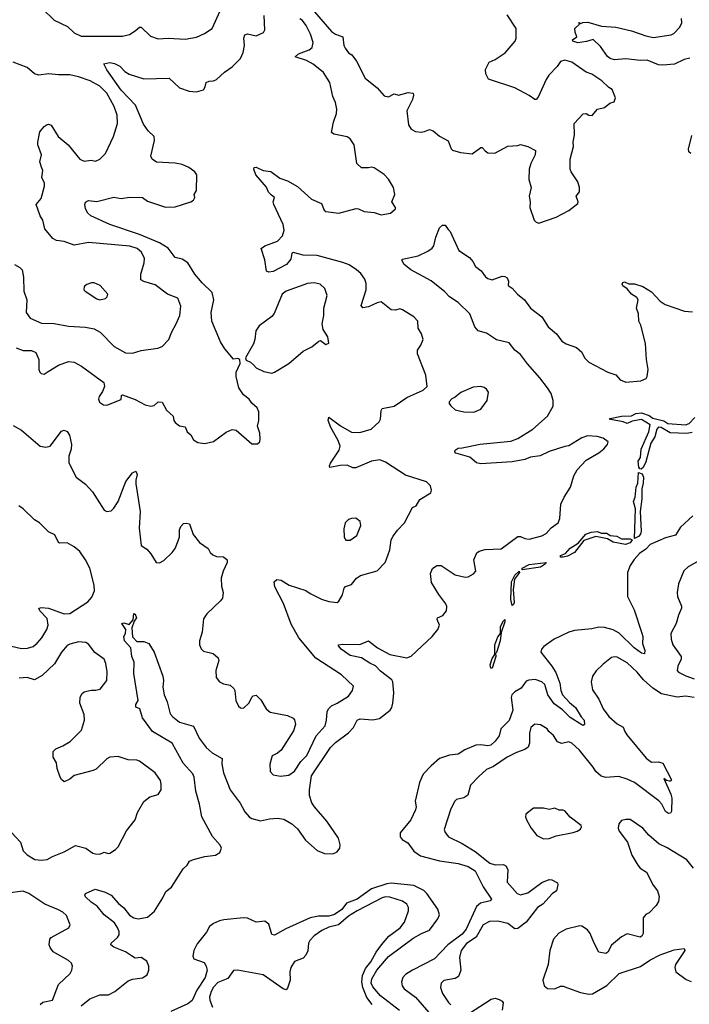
# Model space of a CAD drawing. Extents: x 2056909 to 2160450, y 827444 to 1016825.
# Tile 466 of 501: x 2130962 to 2135671, y 975486 to 982416. Entities that reach past the tile are written whole.
import ezdxf

# ---------------------------------------------------------------- set-up
doc = ezdxf.new("R2010")
doc.units = 0

msp = doc.modelspace()

# ---------------------------------------------------------------- linework, layer by layer
at = {"layer": '0CON10XD'}
for points in [[(2131121.7, 982491.7), (2131205, 982412.5), (2131297.5, 982367.5), (2131344.6, 982324.6), (2131395, 982300.5), (2131685, 982300.9), (2131735, 982312.7), (2131775, 982338.2), (2131805, 982363.1), (2131815, 982364.4), (2131881.1, 982301.1), (2131935, 982282.5), (2132005, 982285.4), (2132125, 982279.5), (2132206.4, 982293.6), (2132261.3, 982318.7), (2132315, 982354), (2132372.7, 982477.3)], [(2133035, 982470.8), (2133155, 982332.5), (2133183.2, 982313.2), (2133235.6, 982295.6), (2133241.9, 982235), (2133250.8, 982215), (2133275, 982184), (2133298.3, 982168.3), (2133330, 982125), (2133392, 982005), (2133476.6, 981936.6), (2133525, 981881.2), (2133555, 981872), (2133595, 981893.8), (2133625, 981886), (2133695, 981904.3), (2133728.6, 981898.6), (2133732.5, 981885), (2133725.6, 981855), (2133685.6, 981775), (2133696.2, 981675), (2133715.8, 981645.8), (2133745, 981629.2), (2133785, 981624.3), (2133809.3, 981629.3), (2133845, 981643.1), (2133868.8, 981635), (2133915, 981596.2), (2133975, 981562.5), (2133996.1, 981506.1), (2134005, 981496.7), (2134061.7, 981481.7), (2134145, 981472.9), (2134205, 981516.7), (2134215, 981516.7), (2134235, 981492.5), (2134255, 981480), (2134303, 981477), (2134395, 981526.7), (2134465, 981530), (2134485, 981536.7), (2134535, 981522.5), (2134590, 981495), (2134588, 981465), (2134556.1, 981403.9), (2134546.2, 981365), (2134542.3, 981292.3), (2134560, 981235), (2134545.8, 981175), (2134552, 981135), (2134549.2, 981095), (2134580, 981005), (2134595, 980990), (2134614.1, 980984.1), (2134735, 981026.2), (2134825, 981074), (2134888.3, 981121.7), (2134890, 981135), (2134876.4, 981173.6), (2134900, 981205), (2134900, 981235), (2134886.7, 981275), (2134840, 981345), (2134833.3, 981365), (2134833, 981413), (2134833.3, 981435), (2134855.9, 981524.1), (2134854, 981555), (2134864, 981605), (2134862, 981685), (2134925, 981753.3), (2134945, 981756), (2134965, 981744.2), (2134987.6, 981742.4), (2135025, 981786.7), (2135075, 981797.5), (2135111.7, 981828.3), (2135143, 981837), (2135153.3, 981865), (2135130, 981925), (2135105, 981940), (2135055.8, 981985.8), (2134985, 982032), (2134945, 982046), (2134845, 982117.1), (2134795, 982131.4), (2134765, 982122), (2134742.5, 982087.5), (2134684.3, 982025), (2134664.3, 981995), (2134609.3, 981870.7), (2134595, 981854), (2134585, 981854), (2134545, 981882.5), (2134445, 981937.1), (2134257.9, 981997.9), (2134239.5, 982035), (2134238.6, 982065), (2134262.9, 982117.1), (2134306.7, 982135), (2134376.8, 982183.2), (2134446.2, 982265), (2134454.1, 982285.9), (2134452.9, 982355), (2134390.8, 982450.8)], [(2130937, 980107), (2130985, 980086.9), (2131045, 980088.5), (2131075, 980074.2), (2131095.7, 980025), (2131096.7, 979955), (2131102.5, 979935), (2131112.5, 979925), (2131135, 979920), (2131161.2, 979938.8), (2131235.5, 979984.5), (2131305, 980009.5), (2131345, 980004.6), (2131397.3, 979977.3), (2131553.3, 979863.3), (2131559.2, 979835), (2131545, 979800), (2131521.2, 979765), (2131516.7, 979745), (2131524.1, 979724.1), (2131550, 979705), (2131575, 979704), (2131675, 979743.3), (2131678.3, 979771.7), (2131685, 979776.7), (2131775, 979743.3), (2131845, 979705.7), (2131885, 979695.7), (2131908.3, 979701.7), (2131935, 979726.2), (2131963.6, 979723.6), (2131995, 979666.7), (2132040, 979625), (2132046, 979595), (2132055, 979581.2), (2132085, 979557.5), (2132125, 979550), (2132140, 979515), (2132165, 979493.3), (2132185, 979458.8), (2132215, 979440), (2132265, 979434), (2132325, 979446.2), (2132415, 979512.5), (2132455, 979532.5), (2132485, 979526), (2132595, 979430), (2132635, 979430), (2132650, 979445), (2132653.3, 979465), (2132650, 979505), (2132634, 979555), (2132643.3, 979595), (2132643.3, 979655), (2132632.5, 979685), (2132595, 979716.7), (2132575.7, 979745.7), (2132535.8, 979775.8), (2132502, 979825), (2132484.2, 979904.2), (2132484.2, 979935), (2132512.5, 979995), (2132510, 980025), (2132495, 980032.5), (2132465, 980026.2), (2132405, 980100), (2132375, 980148.8), (2132313.6, 980293.6), (2132309.4, 980355), (2132327.5, 980445), (2132315.6, 980495), (2132245, 980564.4), (2132194.3, 980625), (2132143.8, 980703.8), (2132105, 980730.8), (2132055, 980741.4), (2132005, 980807.5), (2131944.8, 980844.8), (2131805, 980905.3), (2131595, 980973.9), (2131462, 981035), (2131440, 981055), (2131424.2, 981085), (2131418.8, 981115), (2131425, 981132.5), (2131445, 981143.3), (2131505, 981137.1), (2131625, 981165.8), (2131675, 981158.1), (2131735, 981165.8), (2131825, 981165.7), (2131859.7, 981139.7), (2131986.1, 981096.1), (2132055, 981099.2), (2132165, 981133.8), (2132183.6, 981146.4), (2132192.5, 981165), (2132190, 981185), (2132206.2, 981215), (2132208, 981325), (2132193.8, 981345), (2132152, 981375), (2132104.1, 981395.9), (2132055, 981406.9), (2131925, 981414.2), (2131893.3, 981435), (2131884, 981455), (2131910.6, 981565), (2131907.5, 981595), (2131864.6, 981634.6), (2131831.6, 981681.6), (2131775.6, 981815), (2131675, 981918.9), (2131575, 982064), (2131553.3, 982105), (2131595, 982114.3), (2131627.4, 982107.4), (2131665, 982088), (2131701.8, 982051.8), (2131732.3, 982032.3), (2131835, 981998.9), (2132014.1, 982004.1), (2132085, 981936.2), (2132154.1, 981914.1), (2132205, 981908.8), (2132255, 981923.3), (2132266.4, 981943.6), (2132273.3, 981975), (2132295, 981984), (2132325, 981985.7), (2132345, 981995.7), (2132402.1, 982047.9), (2132456, 982085), (2132515, 982144), (2132533.3, 982185), (2132543.6, 982235), (2132539.1, 982285), (2132545, 982310), (2132565, 982316.9), (2132625, 982302.9), (2132676.7, 982325), (2132685.8, 982345), (2132681.1, 982445)], [(2131308, 979298), (2131358.1, 979195), (2131425, 979145.7), (2131472.8, 979092.8), (2131555, 978964), (2131575, 978954.3), (2131605, 978959.2), (2131625, 978978), (2131654, 979026), (2131707.3, 979165), (2131755, 979225.8), (2131778.6, 979238.6), (2131788.5, 979215), (2131778.5, 979175), (2131778.6, 979148.6), (2131809.1, 978955), (2131803, 978837), (2131816.7, 978715), (2131855, 978690), (2131885, 978657.5), (2131922.5, 978595), (2131945, 978592.5), (2131975, 978610), (2132035, 978666.2), (2132055.6, 978695), (2132077.3, 978747.3), (2132085.6, 978775), (2132085.8, 978825), (2132095, 978850), (2132115, 978870), (2132135, 978873.3), (2132155, 978866.7), (2132182.1, 978792.1), (2132225.5, 978735.5), (2132287.5, 978695), (2132302.5, 978665), (2132319.5, 978649.5), (2132345, 978636.7), (2132395, 978636.2), (2132420, 978615), (2132421.2, 978595), (2132392.9, 978535), (2132378, 978485), (2132382, 978428), (2132392.5, 978385), (2132388, 978345), (2132375, 978326.2), (2132276.8, 978233.2), (2132255, 978200), (2132244.2, 978105), (2132226.2, 978045), (2132226.2, 978015), (2132237.7, 977987.7), (2132255, 977971.2), (2132322.5, 977955), (2132356.7, 977925), (2132361.2, 977905), (2132341.2, 977835), (2132342.5, 977785), (2132366.4, 977756.4), (2132395, 977741.2), (2132441.7, 977731.7), (2132468.8, 977708.8), (2132476, 977695), (2132481.4, 977625), (2132500, 977585), (2132515, 977573.3), (2132535, 977570), (2132575, 977607.5), (2132595, 977647.5), (2132605, 977657.5), (2132625, 977662.5), (2132658.8, 977628.8), (2132695.9, 977565.9), (2132723, 977543), (2132845, 977518), (2132885, 977500), (2132895, 977487.5), (2132902, 977455), (2132888.3, 977411.7), (2132801.2, 977275), (2132775, 977253.8), (2132737.5, 977235), (2132720, 977175), (2132723.3, 977125), (2132745, 977101.2), (2132795, 977091.2), (2132855, 977098.8), (2132895, 977126.7), (2132938.6, 977195), (2132982.4, 977237.6), (2133047.8, 977375), (2133109.5, 977445), (2133120, 977485), (2133124.3, 977545), (2133134, 977565), (2133155, 977585.8), (2133195, 977604.4), (2133273.8, 977655), (2133303.3, 977695), (2133308.8, 977725), (2133225, 977804.2), (2133045, 977921.2), (2132925, 978065.8), (2132872.1, 978162.1), (2132816.2, 978306.2), (2132755.7, 978425), (2132750.5, 978459.5), (2132770, 978475), (2132800.5, 978470.5), (2132857.5, 978435), (2132975, 978397.5), (2133005, 978376.2), (2133085, 978336.7), (2133135, 978320), (2133195, 978313.3), (2133207.3, 978322.7), (2133232.7, 978367.3), (2133244.2, 978415), (2133252.6, 978427.4), (2133295, 978440), (2133330.8, 978485), (2133358.8, 978505), (2133475, 978536.2), (2133532, 978595), (2133540.9, 978619.1), (2133564.5, 978685.5), (2133574.5, 978755), (2133588.9, 978781.1), (2133618, 978822), (2133668.1, 978875), (2133725, 978983.3), (2133750, 978995), (2133775, 979040), (2133852.5, 979085), (2133857.5, 979105), (2133850, 979135), (2133823.6, 979163.6), (2133675, 979209.2), (2133535, 979300.8), (2133495, 979318.1), (2133435, 979309.4), (2133325, 979260.8), (2133305, 979262), (2133265, 979281.4), (2133215, 979279.4), (2133142.5, 979265), (2133140, 979275), (2133148.6, 979295), (2133207.8, 979385), (2133216.7, 979415), (2133202.5, 979455), (2133151.1, 979545), (2133131.5, 979595), (2133135, 979617.5), (2133217.6, 979557.6), (2133295, 979513.3), (2133355, 979510.9), (2133432.9, 979535), (2133491.1, 979585), (2133499.5, 979605), (2133503.5, 979665), (2133511.2, 979678.8), (2133596.7, 979695), (2133685, 979757.5), (2133800.7, 979809.3), (2133827.5, 979835), (2133817.5, 979915), (2133760, 980065), (2133760.5, 980089.5), (2133783.8, 980125), (2133800, 980165), (2133787.5, 980205), (2133763.3, 980245), (2133762.5, 980295), (2133734.1, 980324.1), (2133655, 980373.3), (2133635, 980380), (2133605, 980371.2), (2133575, 980373.8), (2133505, 980430), (2133475.7, 980424.3), (2133413.9, 980393.9), (2133375, 980388), (2133362.9, 980405), (2133398.8, 980515), (2133398.3, 980558.3), (2133389.2, 980589.2), (2133360.1, 980630.1), (2133331.5, 980655), (2133279.5, 980689.5), (2133235, 980706.7), (2133055, 980757.1), (2132955, 980758.2), (2132885, 980776.8), (2132875, 980773.3), (2132869.3, 980730.7), (2132837.7, 980692.3), (2132745, 980643.8), (2132715, 980640), (2132697.5, 980645), (2132686.2, 980725), (2132661.2, 980805), (2132685, 980824.3), (2132775, 980856.4), (2132809.1, 980895), (2132822.2, 980935), (2132815.6, 980975), (2132748.6, 981115), (2132744.2, 981135), (2132752.9, 981165), (2132731.7, 981181.7), (2132712.8, 981202.8), (2132697.6, 981237.6), (2132622, 981325), (2132607.5, 981365), (2132610, 981375), (2132625, 981379.2), (2132675, 981354.2), (2132727.4, 981347.4), (2132791.4, 981301.4), (2132845, 981281.4), (2132915, 981241.9), (2133013.4, 981153.4), (2133085, 981121.2), (2133104, 981075), (2133115, 981065.8), (2133205.7, 981054.3), (2133327.8, 981087.8), (2133345.6, 981085.6), (2133385, 981066.2), (2133455, 981058.8), (2133505, 981043.3), (2133570, 981055), (2133603.8, 981085), (2133603.8, 981095), (2133578.8, 981135), (2133601.1, 981185), (2133590, 981235), (2133555, 981292.5), (2133525.6, 981325.6), (2133455, 981372.9), (2133435, 981377.1), (2133415, 981372.9), (2133365, 981374.3), (2133332.5, 981405), (2133313.1, 981535), (2133285, 981578), (2133265, 981591.4), (2133170.8, 981610.8), (2133155, 981622.5), (2133169.4, 981695), (2133190.4, 981755), (2133192.6, 981787.4), (2133183.6, 981833.6), (2133164.7, 981875), (2133143.1, 981975), (2133097.8, 982045), (2133025, 982102.5), (2132978.3, 982128.3), (2132900, 982155), (2132923.8, 982175), (2132997, 982203), (2133019.5, 982220.5), (2133025.4, 982255), (2133006.2, 982315), (2132977.3, 982375), (2132950.3, 982410.3), (2132932.4, 982422.4)], [(2134948.2, 982261.8), (2134887.2, 982252.8), (2134852.5, 982265), (2134850, 982275), (2134880, 982295), (2134868.3, 982328.3), (2134867, 982353), (2134900, 982385), (2134895, 982397.5), (2134905, 982390), (2134922.6, 982397.4), (2134958.1, 982398.1), (2135055, 982371.2), (2135155, 982363.1), (2135265, 982337.5), (2135365, 982301.8), (2135418.7, 982291.3), (2135545, 982309.1), (2135561.5, 982318.5), (2135605, 982364.3), (2135619.5, 982395), (2135615.5, 982425.5)], [(2135675, 982144.4), (2135635, 982135.4), (2135566.4, 982103.6), (2135485, 982095.3), (2135455, 982097.3), (2135375, 982130.3), (2135325, 982128.9), (2135225, 982139.6), (2135145, 982134.2), (2135115, 982143.6), (2135095, 982158), (2135046.8, 982226.8), (2134995.6, 982275.6), (2134948.2, 982261.8)], [(2130925, 980692.7), (2130963, 980673), (2130978.9, 980655), (2130989.1, 980605), (2130990.8, 980505), (2131011.4, 980445), (2131008.1, 980355), (2131035, 980315.7), (2131115, 980280.5), (2131205, 980277.8), (2131305, 980259.4), (2131425, 980252.5), (2131485, 980241.1), (2131527.8, 980217.8), (2131626.2, 980115), (2131705, 980072), (2131755, 980068.8), (2131815, 980088), (2131933.9, 980103.9), (2131963, 980117), (2132010.8, 980165), (2132031.1, 980218.9), (2132062.9, 980275), (2132086.9, 980335), (2132095, 980400), (2132075, 980456.2), (2132002, 980485), (2131915, 980550), (2131835, 980572.5), (2131814.3, 980585), (2131812.7, 980625), (2131838.1, 980705), (2131840, 980735), (2131819.2, 980779.2), (2131787.1, 980805), (2131737.4, 980822.6), (2131445, 980848.1), (2131345, 980828.1), (2131274.5, 980854.5), (2131220.9, 980860.9), (2131195.5, 980875.5), (2131137.5, 980945), (2131124, 981005), (2131105.7, 981035.7), (2131077.5, 981115), (2131113.5, 981156.5), (2131136.4, 981245), (2131136.5, 981265), (2131116.7, 981305), (2131123.5, 981355), (2131115, 981378), (2131102.5, 981415), (2131115.8, 981465.8), (2131089.2, 981535), (2131089.4, 981555), (2131103.7, 981626.3), (2131134.5, 981665.5), (2131155, 981678.8), (2131165, 981681.2), (2131182.7, 981672.7), (2131233.3, 981593.3), (2131301.9, 981535), (2131383.8, 981433.8), (2131415, 981421.1), (2131465, 981426.9), (2131495, 981421.4), (2131525, 981434.2), (2131566.2, 981473.8), (2131621.1, 981595), (2131649.5, 981685), (2131646.2, 981745), (2131626.7, 981805), (2131575, 981898.8), (2131525, 981948.9), (2131456.9, 981986.9), (2131375, 982014.7), (2131315, 982027.2), (2131235, 982028.8), (2131165, 982035.5), (2131095.9, 982025.9), (2131065, 982036.2), (2131015, 982080), (2130915, 982117.5)], [(2135683.3, 981475), (2135668.8, 981485), (2135665.7, 981505), (2135688.6, 981601.4)], [(2131395, 975474.6), (2131455, 975525.3), (2131525, 975551.7), (2131587.3, 975552.7), (2131630, 975575), (2131725, 975651.5), (2131755, 975663.3), (2131825, 975671.5), (2131857.6, 975692.4), (2131870, 975725), (2131870, 975755), (2131855, 975788.8), (2131815.8, 975815.8), (2131775, 975811.4), (2131747.5, 975827.5), (2131705, 975855.7), (2131625, 975888.9), (2131603.8, 975905), (2131604, 975915), (2131648.5, 975955), (2131660.4, 975975), (2131660.8, 975995), (2131651.5, 976021.5), (2131629.1, 976059.1), (2131556.2, 976115), (2131507.7, 976177.7), (2131464, 976205), (2131425, 976241.4), (2131419.4, 976255), (2131423.8, 976265), (2131493, 976297), (2131563.3, 976275), (2131604, 976255), (2131655.6, 976195), (2131694.7, 976164.7), (2131734.2, 976114.2), (2131765, 976093.5), (2131795, 976087.5), (2131861.3, 976098.7), (2131908.9, 976141.1), (2131969.4, 976235), (2131990, 976280), (2132030, 976310), (2132110.8, 976439.2), (2132139.1, 976465), (2132156.7, 976493.3), (2132185, 976504.6), (2132265, 976525.3), (2132340, 976535), (2132370, 976555), (2132382.2, 976585), (2132371.8, 976605), (2132316.9, 976666.9), (2132243.5, 976805), (2132227.1, 976895), (2132201.2, 976985), (2132188.4, 977085), (2132179.1, 977109.1), (2132112.3, 977182.3), (2132033.1, 977325), (2131895, 977406.9), (2131825, 977501.2), (2131806.7, 977565), (2131778.3, 977578.3), (2131779.2, 977595), (2131795.7, 977625), (2131765.5, 977814.5), (2131766.2, 977895), (2131750, 977935), (2131742.5, 977995), (2131700, 978045), (2131694.3, 978075.7), (2131705.6, 978095), (2131707.8, 978125), (2131680, 978165), (2131695, 978170), (2131731.2, 978158.8), (2131758.8, 978191.2), (2131763.6, 978236.4), (2131775, 978231.2), (2131782.5, 978205), (2131767.3, 978182.7), (2131750, 978135), (2131755, 978072.5), (2131785, 978040), (2131835, 978040), (2131870, 978025), (2131908.6, 977965), (2131969.4, 977795), (2131973.3, 977765), (2131968.8, 977718.8), (2131977.1, 977665), (2131998.5, 977615), (2132020.2, 977530.2), (2132038.2, 977508.2), (2132085, 977472.2), (2132185, 977443.1), (2132225, 977358.1), (2132274.4, 977294.4), (2132315, 977256.9), (2132385, 977216.7), (2132382.8, 977177.2), (2132395.3, 977115.3), (2132441.6, 976995), (2132511.9, 976901.9), (2132545, 976841.4), (2132575, 976805.8), (2132593.6, 976793.6), (2132655, 976776), (2132718.7, 976791.3), (2132775, 976797.1), (2132818.7, 976788.7), (2132875.5, 976755.5), (2132915, 976721.2), (2132971.5, 976641.5), (2133055, 976568.9), (2133105, 976547.5), (2133165, 976544.5), (2133195, 976557.8), (2133213.1, 976585), (2133215, 976607.5), (2133205.2, 976655), (2133123.1, 976775), (2133035.1, 976875.1), (2133017.2, 976905), (2133001, 976955), (2133000, 976995), (2133013.3, 977095), (2133147.7, 977292.3), (2133181.9, 977328.1), (2133275, 977395.4), (2133309.6, 977435), (2133335, 977486.7), (2133356, 977494), (2133445, 977488.4), (2133491.7, 977498.3), (2133566.9, 977555), (2133579.1, 977575), (2133585.4, 977605), (2133592.2, 977677.8), (2133586.4, 977755), (2133578.5, 977768.5), (2133500.1, 977830.1), (2133465, 977867.7), (2133425, 977886), (2133365, 977925.3), (2133285, 977940.4), (2133221.9, 977985), (2133205, 978010), (2133205, 978016), (2133235, 978021.5), (2133355, 978017.8), (2133415, 978044), (2133478, 977995), (2133565, 977947.6), (2133685, 977925.6), (2133715, 977935.8), (2133863.1, 978075), (2133903.3, 978125), (2133913.9, 978155), (2133898.6, 978195), (2133901.2, 978205), (2133937.6, 978222.4), (2133963.7, 978256.3), (2133965.5, 978285), (2133958.9, 978305), (2133909.1, 978369.1), (2133858.9, 978455), (2133851.7, 978518.3), (2133865.9, 978554.1), (2133895, 978573.8), (2133925, 978573.8), (2134025, 978508.8), (2134095, 978492), (2134115, 978494.2), (2134154.1, 978515.9), (2134170, 978535), (2134156.2, 978615), (2134177.3, 978662.7), (2134192.5, 978675), (2134235, 978688), (2134347.7, 978692.3), (2134465, 978778), (2134485, 978778), (2134515, 978764.4), (2134545, 978759.4), (2134635, 978782.7), (2134665, 978799.4), (2134700.4, 978839.6), (2134748.6, 978875), (2134760.9, 978905), (2134767.3, 979005), (2134790.4, 979055), (2134835.3, 979125), (2134860, 979205), (2134882.5, 979247.5), (2134945, 979316.7), (2135035, 979366.9), (2135069.2, 979395), (2135096.2, 979425), (2135101.2, 979445), (2135065, 979471.4), (2135022.8, 979482.8), (2134955, 979486.9), (2134915, 979473.1), (2134825, 979416.2), (2134795, 979412.9), (2134685.8, 979375.8), (2134622.8, 979347.2), (2134555, 979337.3), (2134515, 979320.8), (2134425, 979304.1), (2134205, 979290.9), (2134175, 979297.5), (2134126.8, 979336.8), (2134030, 979365), (2134022.3, 979375), (2134025, 979386.4), (2134045, 979401.4), (2134075, 979401.9), (2134200.9, 979429.1), (2134415, 979449.7), (2134465, 979468.8), (2134571.9, 979535), (2134673.1, 979625), (2134713.3, 979695), (2134713.2, 979736.8), (2134699.2, 979785), (2134675, 979825.5), (2134619.5, 979895), (2134532.7, 979992.7), (2134485, 980060.5), (2134445, 980091.1), (2134405, 980140.5), (2134315, 980163.1), (2134245, 980208.6), (2134185.9, 980225.9), (2134164.1, 980254.1), (2134126.9, 980345), (2134045.3, 980425.3), (2133984.4, 980465), (2133950.8, 980500.8), (2133855, 980578.2), (2133713.3, 980655), (2133663.3, 980695), (2133650, 980725), (2133655, 980730), (2133765, 980754.2), (2133833.2, 980786.8), (2133862.1, 980807.9), (2133874.2, 980825), (2133889.2, 980885), (2133915, 980950), (2133935, 980970), (2133955, 980970), (2133975, 980940), (2133988.8, 980925), (2134050.5, 980790.5), (2134125, 980743.3), (2134148.8, 980715), (2134168.3, 980678.3), (2134207.7, 980647.7), (2134237.3, 980607.3), (2134255, 980593.3), (2134285.9, 980584.1), (2134355, 980610), (2134375, 980608.8), (2134389.5, 980599.5), (2134400, 980575), (2134397.5, 980545), (2134425, 980526.7), (2134462.5, 980485), (2134513.3, 980443.3), (2134555, 980385.7), (2134634, 980325), (2134678, 980255), (2134738, 980205), (2134775, 980154.2), (2134805, 980134.3), (2134878.7, 980108.7), (2134915, 980076.2), (2134934, 980035), (2134965.7, 980005.7), (2135097.5, 979935), (2135155, 979916), (2135185, 979882), (2135225, 979863.8), (2135330, 979875), (2135368.8, 979891.2), (2135376, 979905), (2135381.4, 979955), (2135369.5, 980025), (2135362.7, 980137.3), (2135329.5, 980265), (2135316.5, 980295), (2135313.3, 980345), (2135300, 980385), (2135312.9, 980445), (2135301.5, 980461.5), (2135265, 980484.2), (2135235, 980521.2), (2135205, 980543.3), (2135200, 980555), (2135203.6, 980566.4), (2135215, 980570), (2135245, 980556.7), (2135285, 980558), (2135345, 980539.2), (2135405, 980500.8), (2135465.8, 980435), (2135501.9, 980411.9), (2135637.5, 980365), (2135695, 980359.5)], [(2131525, 980444.3), (2131566.2, 980453.8), (2131577.5, 980465), (2131582.5, 980485), (2131527.5, 980545), (2131485, 980563.3), (2131466.4, 980563.6), (2131435, 980553.3), (2131415, 980537.5), (2131412.5, 980515), (2131422.5, 980505), (2131505, 980450.8), (2131525, 980444.3)], [(2132735, 979929.2), (2132755, 979934), (2132855, 979995.7), (2132955, 980084), (2133017.3, 980112.7), (2133065, 980153.3), (2133077, 980157), (2133115, 980130), (2133135, 980140), (2133128.8, 980185), (2133096.1, 980236.1), (2133088.6, 980275), (2133100, 980335), (2133100.6, 980385), (2133124.2, 980475), (2133107.5, 980525), (2133075, 980555.7), (2133033, 980563), (2132985, 980558.1), (2132835, 980504.4), (2132808.6, 980485), (2132752.6, 980347.4), (2132735, 980328), (2132645, 980262), (2132622.9, 980225), (2132615.5, 980164.5), (2132605.8, 980135), (2132550, 980035), (2132555, 980020), (2132586.1, 980006.1), (2132606.1, 979986.1), (2132625.9, 979965.9), (2132679.5, 979939.5), (2132735, 979929.2)], [(2134155, 979654.2), (2134205.8, 979674.2), (2134250, 979735), (2134258.8, 979795), (2134245.9, 979815.9), (2134227.7, 979827.7), (2134205, 979834), (2134151.2, 979828.8), (2134065, 979791.2), (2134025, 979758.8), (2134001.7, 979748.3), (2133983.3, 979726.7), (2133983.3, 979715), (2133995, 979697.5), (2134025, 979671.2), (2134085, 979656.9), (2134155, 979654.2)], [(2135690.5, 979509.5), (2135655, 979504.2), (2135537.5, 979507.5), (2135472.5, 979545), (2135455, 979547.5), (2135444, 979535), (2135430.1, 979479.9), (2135401.5, 979435), (2135366.7, 979303.3), (2135346, 979264), (2135333.1, 979253.1), (2135323.6, 979253.6), (2135315.9, 979265.9), (2135311.9, 979308.1), (2135328.8, 979335), (2135333.6, 979393.6), (2135386.7, 979515), (2135395.7, 979565), (2135335, 979601.9), (2135269.3, 979590.7), (2135235, 979573.3), (2135206.4, 979586.4), (2135143.3, 979596.7), (2135107.5, 979605), (2135115, 979610), (2135195, 979626.2), (2135265, 979628.5), (2135296, 979644), (2135335, 979648.1), (2135389.2, 979629.2), (2135415, 979612.1), (2135491.9, 979591.9), (2135521.2, 979575), (2135645, 979563.5), (2135671.2, 979575), (2135710, 979615)], [(2130915, 979559.1), (2130975, 979527.9), (2131105, 979413.6), (2131145, 979406.7), (2131175, 979414.4), (2131255, 979520), (2131275, 979526.7), (2131295, 979517.5), (2131312.5, 979492.5), (2131325.6, 979425), (2131324.1, 979394.1), (2131306.5, 979345), (2131308, 979298)], [(2135285, 978764.6), (2135293.4, 978973.4), (2135279.6, 979025), (2135290.7, 979055), (2135298.7, 979125), (2135308.4, 979155), (2135315, 979230), (2135339.9, 979219.9), (2135349.3, 979195), (2135348, 979155), (2135336.5, 979115), (2135337.2, 979042.8), (2135325.3, 978955), (2135333.9, 978815), (2135328.4, 978795), (2135315, 978777.5), (2135285, 978764.6)], [(2130863.1, 978016.9), (2130975, 977989.6), (2131017.7, 977992.3), (2131055.6, 978005), (2131085, 978027.3), (2131118, 978065), (2131152.8, 978125), (2131161.8, 978155), (2131155, 978200.8), (2131104.4, 978255), (2131096.7, 978275), (2131115, 978278.9), (2131165, 978273.3), (2131275, 978234.4), (2131315, 978236.5), (2131441.5, 978318.5), (2131469.2, 978350.8), (2131488.2, 978395), (2131486.2, 978435), (2131455, 978556.2), (2131425.4, 978615), (2131385, 978672.5), (2131345, 978706.2), (2131295, 978733.1), (2131245, 978731.5), (2131235, 978736.9), (2131209.5, 978789.5), (2131165, 978810.9), (2131100, 978875), (2131066.7, 978895), (2130985, 978974), (2130955, 978994.3)], [(2135696.2, 978923.8), (2135610.6, 978845), (2135587, 978807), (2135575, 978788.6), (2135505, 978769.6), (2135395, 978721.9), (2135365, 978690), (2135320.9, 978659.1), (2135284, 978616), (2135256.2, 978573.8), (2135237.3, 978525), (2135235.6, 978355.6), (2135283.2, 978263.2), (2135337.8, 978097.8), (2135344, 978075), (2135341.8, 978025), (2135359.4, 977975), (2135357.4, 977952.6), (2135335, 977957.5), (2135284.5, 977995), (2135179, 978099), (2135135, 978122.5), (2135075, 978138.5), (2135035, 978139.2), (2134985, 978128.5), (2134865, 978116.6), (2134825, 978105.3), (2134765, 978077.5), (2134720.6, 978055), (2134647.5, 978005), (2134631.4, 977985), (2134627.5, 977965), (2134705.5, 977865), (2134731.7, 977821.7), (2134761.8, 977745), (2134768.4, 977695), (2134780, 977665), (2134829.6, 977609.6), (2134871.2, 977575), (2134909.7, 977509.7), (2134932.3, 977485), (2134934.4, 977455.6), (2134925, 977449.2), (2134915, 977452.5), (2134833.3, 977505), (2134778.6, 977558.6), (2134720.2, 977600.2), (2134677.5, 977665), (2134655, 977737.8), (2134635, 977756.2), (2134588.3, 977771.7), (2134542.6, 977767.4), (2134525, 977760), (2134488.9, 977711.1), (2134445, 977686.2), (2134422.7, 977665), (2134418.1, 977645), (2134429.1, 977555), (2134405, 977482.2), (2134346.6, 977425), (2134333.4, 977375), (2134305, 977337.7), (2134275, 977310.8), (2134255, 977304.1), (2134205, 977312.5), (2134171.1, 977308.9), (2134092.5, 977277.5), (2134045, 977246.7), (2133985, 977239.1), (2133915, 977215.4), (2133854.7, 977165.3), (2133800.6, 977105), (2133774, 977046), (2133743.8, 976915), (2133749.5, 976875), (2133745, 976853.8), (2133712.5, 976785), (2133638.3, 976691.7), (2133638, 976665), (2133650.8, 976645), (2133691.2, 976621.2), (2133734.2, 976564.2), (2133780.9, 976530.9), (2133915, 976495.8), (2134046, 976476), (2134115, 976455.8), (2134164.6, 976425), (2134222, 976312), (2134280, 976225), (2134270, 976215), (2134203.4, 976196.6), (2134175, 976173.3), (2134102.9, 976015), (2134075, 975979.1), (2133973, 975905), (2133879.3, 975805), (2133723.5, 975726.5), (2133674.8, 975695.2), (2133656.5, 975675), (2133646.2, 975645), (2133652.7, 975615), (2133666.7, 975595), (2133745, 975536.2), (2133839.1, 975429.1)], [(2133255, 978753.3), (2133285, 978753.8), (2133333.3, 978785), (2133362, 978855), (2133356.7, 978885), (2133326.4, 978906.4), (2133295, 978906), (2133275, 978898.8), (2133251.2, 978875), (2133241.7, 978831.7), (2133243.9, 978773.9), (2133255, 978753.3)], [(2134765, 978633.3), (2134766, 978645), (2134800.5, 978659.5), (2134832.8, 978697.2), (2134888.9, 978731.1), (2134944.8, 978795.2), (2134980.8, 978809.2), (2135025, 978814.6), (2135052.4, 978802.4), (2135091, 978801), (2135115.3, 978785.3), (2135160.6, 978780.6), (2135195, 978762.8), (2135255, 978761.6), (2135269.4, 978755), (2135255, 978733.3), (2135222.5, 978722.5), (2135135, 978737.8), (2135095, 978763.1), (2135015, 978778.9), (2134928.8, 978751.2), (2134865, 978666.1), (2134815, 978638.9), (2134785, 978633.8), (2134765, 978633.3)], [(2134495, 978544.6), (2134495, 978555.4), (2134545, 978582), (2134663.8, 978595), (2134660, 978585), (2134625, 978562.3), (2134495, 978544.6)], [(2135775, 978628.8), (2135663.8, 978565), (2135632.6, 978537.4), (2135595.8, 978445), (2135586, 978385), (2135588, 978355), (2135617, 978287), (2135615.8, 978275), (2135594.3, 978225), (2135580, 978165), (2135542, 978095), (2135544.2, 978055), (2135555.7, 978015), (2135614.6, 977935), (2135613.9, 977915), (2135591.1, 977865), (2135586, 977835), (2135595, 977824), (2135646.6, 977796.6), (2135705, 977776)], [(2134425, 978292.5), (2134415.5, 978335), (2134421, 978459), (2134445, 978505.5), (2134475.6, 978535.6), (2134476.1, 978525), (2134441.9, 978478.1), (2134432.2, 978405), (2134438.7, 978315), (2134435, 978300), (2134425, 978292.5)], [(2134285, 977850.8), (2134275, 977851.4), (2134270, 977875), (2134285, 977920.8), (2134303.2, 977946.8), (2134303.9, 978016.1), (2134325, 978071.1), (2134343.3, 978095), (2134344.2, 978145.8), (2134364.6, 978185), (2134375, 978193.3), (2134375, 978176.7), (2134347, 978103), (2134341, 978045), (2134315, 977962.5), (2134307.5, 977955), (2134311.4, 977935), (2134285, 977850.8)], [(2130904.6, 976694.6), (2130966.5, 976626.5), (2130986, 976565), (2131015, 976538), (2131067.5, 976505), (2131115, 976500), (2131155, 976505.7), (2131192.8, 976527.2), (2131275, 976559.2), (2131355, 976602.5), (2131425.8, 976585.8), (2131475, 976550), (2131495, 976543.8), (2131526.4, 976543.6), (2131555, 976556.2), (2131585, 976547.5), (2131595, 976550), (2131636.7, 976575), (2131653.8, 976595), (2131712.7, 976707.3), (2131773.3, 976785), (2131790, 976835), (2131835, 976912.5), (2131877.5, 976945), (2131935, 976963.3), (2131955.7, 976994.3), (2131957.5, 977035), (2131951.7, 977061.7), (2131915.5, 977115.5), (2131805, 977196.2), (2131785, 977204.3), (2131725, 977207.5), (2131655, 977230.8), (2131595, 977224.2), (2131575, 977214), (2131499.4, 977140.6), (2131478.8, 977131.2), (2131345, 977096.7), (2131315, 977070), (2131275, 977052.5), (2131255, 977067.5), (2131246.7, 977085), (2131225.8, 977145.8), (2131220, 977185), (2131198, 977225), (2131196.2, 977265), (2131216.7, 977285), (2131265, 977304.2), (2131316, 977335), (2131395.6, 977415), (2131417.1, 977485), (2131414.3, 977525), (2131385.7, 977605), (2131387.1, 977645), (2131399.7, 977670.3), (2131415, 977684), (2131435, 977690.8), (2131465, 977697.5), (2131495, 977695.8), (2131527.5, 977705), (2131573.8, 977765), (2131577.1, 977825), (2131568.1, 977885), (2131555.8, 977915), (2131491.3, 977961.3), (2131445, 978020), (2131426.7, 978033.3), (2131375, 978037.3), (2131315, 978021.8), (2131295, 978010.5), (2131255.5, 977965), (2131207.3, 977882.7), (2131120.3, 977799.7), (2131065, 977770.6), (2131015, 977785.5), (2130957.5, 977782.5)], [(2135705, 977646.2), (2135644.3, 977654.3), (2135585, 977647.1), (2135475, 977670.9), (2135415, 977710.8), (2135349.7, 977769.7), (2135305, 977822.9), (2135235, 977888.6), (2135165, 977929.2), (2135145, 977932), (2135124.3, 977925.7), (2135065, 977878.8), (2135017.3, 977832.7), (2134990.8, 977795), (2134980.6, 977755), (2134990.3, 977700.3), (2135034.4, 977634.4), (2135065.5, 977565), (2135105, 977511.2), (2135165, 977460), (2135207.4, 977437.4), (2135217.1, 977405), (2135232.1, 977382.1), (2135368.1, 977218.1), (2135405, 977190.8), (2135455, 977192), (2135485, 977182.5), (2135546.7, 977065), (2135542.5, 977057.5), (2135533, 977057), (2135511.7, 977061.7), (2135492.5, 977075), (2135541.8, 976965), (2135547.4, 976937.4), (2135546.9, 976845), (2135538.5, 976831.5), (2135525, 976828.6), (2135505, 976842.2), (2135478.8, 976895), (2135457.5, 976917.5), (2135285, 977046.2), (2135235, 977070.4), (2135175, 977089.1), (2135085, 977081.1), (2135050.8, 977090.8), (2135013.3, 977123.3), (2134995.7, 977155), (2134900, 977275), (2134845, 977322.9), (2134825, 977332.5), (2134775, 977322.5), (2134745, 977332.5), (2134716.7, 977376.7), (2134684, 977405), (2134671.2, 977425), (2134625, 977453.1), (2134585, 977458.6), (2134557.5, 977435), (2134547.1, 977395), (2134547, 977323), (2134538, 977295), (2134515, 977278.6), (2134455, 977258.1), (2134389.2, 977225), (2134295, 977160), (2134245, 977138.1), (2134190.2, 977089.8), (2134131.4, 977028.6), (2134113.1, 976956.9), (2134085, 976939.2), (2134035, 976927.5), (2134022, 976915), (2133995, 976862.5), (2133948, 976715), (2133954.3, 976694.3), (2133976.7, 976665), (2134075, 976616.9), (2134165, 976561.1), (2134269.5, 976479.5), (2134305, 976467.3), (2134365, 976468.9), (2134381.3, 976461.3), (2134394.4, 976435), (2134390.6, 976345), (2134461.2, 976265), (2134485, 976255.8), (2134535, 976270.9), (2134635, 976343.5), (2134685, 976363.8), (2134705, 976362.5), (2134745, 976340), (2134747, 976327), (2134736.2, 976285), (2134707.4, 976262.6), (2134640.1, 976189.9), (2134603.6, 976166.4), (2134525, 976064.4), (2134465, 976020), (2134445, 976018), (2134395, 976053.5), (2134325, 976070.5), (2134265, 976068.6), (2134221.4, 976045), (2134171.6, 975958.4), (2134105, 975913.3), (2134066.7, 975865), (2134054.5, 975815), (2134064.4, 975725), (2134048.5, 975681.5), (2134025, 975667.5), (2133945, 975654), (2133926.2, 975635), (2133922, 975605), (2133935, 975562.5), (2133977.7, 975497.7), (2133995, 975481.2)], [(2134645, 976650), (2134685, 976653.8), (2134735, 976671.2), (2134855, 976694), (2134882.5, 976705), (2134905, 976717.5), (2134913.3, 976735), (2134910, 976745), (2134832.3, 976802.3), (2134796.4, 976846.4), (2134785, 976852.5), (2134755, 976853.3), (2134725, 976866.7), (2134685, 976856.7), (2134645, 976866), (2134575, 976866.7), (2134522.5, 976825), (2134520, 976805), (2134529.3, 976779.3), (2134558, 976725), (2134600, 976675), (2134645, 976650)], [(2135701.1, 976445), (2135655, 976502.5), (2135515, 976588.1), (2135456.2, 976616.2), (2135386.8, 976676.8), (2135345.6, 976725.6), (2135255, 976786.7), (2135225, 976787.5), (2135195, 976780), (2135176.7, 976755), (2135171.2, 976725), (2135178.8, 976705), (2135235.9, 976625.9), (2135266.7, 976535), (2135308.8, 976465), (2135325, 976443.8), (2135370, 976415), (2135418, 976325), (2135448, 976285), (2135460, 976245), (2135455, 976210), (2135438.3, 976181.7), (2135389.3, 976130.7), (2135365, 976117.5), (2135347.5, 976095), (2135346.7, 975985), (2135337.5, 975965), (2135325, 975957.5), (2135235, 975982.5), (2135195, 975960), (2135125, 975901.2), (2135098.3, 975851.7), (2135085, 975842.5), (2135035, 975852.5), (2135001.2, 975915), (2134973.3, 975985), (2134955, 976010), (2134915.9, 976035.9), (2134902.3, 976037.7), (2134805, 976014), (2134753.4, 975986.6), (2134716.8, 975943.2), (2134691.4, 975865), (2134678, 975765), (2134642, 975655), (2134651.2, 975615), (2134675, 975596.2), (2134725, 975594.2), (2134765.9, 975614.1), (2134785, 975614), (2134815, 975601.2), (2134905, 975570), (2134965, 975558), (2134990.5, 975559.5), (2135091.7, 975618.3), (2135178.3, 975701.7), (2135327.9, 975752.1), (2135393, 975797), (2135465.7, 975834.3), (2135565, 975869.1), (2135635, 975878), (2135640, 975865), (2135574.2, 975765), (2135569.2, 975745), (2135575.8, 975715), (2135649.4, 975659.4), (2135685, 975645.8)], [(2131106, 975485), (2131125, 975500), (2131192, 975515), (2131235.5, 975624.5), (2131316.8, 975703.2), (2131329.2, 975725), (2131334, 975755), (2131325.6, 975775.6), (2131305, 975794), (2131198, 975855), (2131176.2, 975885), (2131170, 975905), (2131174, 975945), (2131183.8, 975955), (2131308, 976025), (2131315.8, 976045.8), (2131290.9, 976110.9), (2131264.4, 976134.4), (2131235, 976150), (2131139.5, 976189.5), (2131027.1, 976265), (2130985, 976281.2), (2130875, 976267.8)], [(2133632.3, 975442.3), (2133498.9, 975545), (2133445, 975608.6), (2133433, 975635), (2133439.2, 975665), (2133473.8, 975725), (2133555, 975823.4), (2133729.2, 975950.8), (2133787.9, 975985), (2133845, 976007.9), (2133902.7, 976087.3), (2133913.9, 976116.1), (2133903.8, 976155), (2133825.7, 976265.7), (2133805, 976286.6), (2133735, 976322.2), (2133575, 976337.4), (2133545, 976334.8), (2133435, 976299.4), (2133335, 976225.4), (2133261.2, 976198.8), (2133226.4, 976153.6), (2133175, 976117.1), (2133135, 976106.2), (2133064, 976106), (2133005, 976093.4), (2132833.2, 976016.8), (2132755, 975973.1), (2132735, 975978), (2132715, 976048.8), (2132685, 976071.9), (2132625, 976062.9), (2132565, 976091.8), (2132535, 976093.6), (2132398.5, 976081.5), (2132367.5, 976072.5)], [(2133441.8, 975485), (2133403.4, 975533.4), (2133374.3, 975605), (2133368, 975645), (2133372.5, 975687.5), (2133393.2, 975736.8), (2133431.2, 975785), (2133468, 975852), (2133505.7, 975904.3), (2133556.9, 975965), (2133638.6, 976025), (2133669.2, 976065), (2133697.3, 976142.7), (2133697, 976167), (2133685, 976191.2), (2133655, 976212.5), (2133565, 976240), (2133535, 976241.5), (2133512, 976235), (2133335, 976143.8), (2133275, 976106.2), (2133205, 976045.4), (2133135, 976028.2), (2133086, 976005), (2133032.2, 975967.8), (2133001.4, 975935), (2132993.1, 975915), (2132987.6, 975862.4), (2132975, 975831.2), (2132955, 975810), (2132895, 975788), (2132869.4, 975745), (2132861.5, 975715), (2132864.4, 975655), (2132845, 975600), (2132835, 975588), (2132815, 975594), (2132675, 975692.5), (2132494.1, 975725.9), (2132465, 975723.8), (2132425, 975668), (2132355, 975638.1), (2132325, 975607.1), (2132308.5, 975575), (2132297.8, 975535), (2132299.4, 975515), (2132318.6, 975465)], [(2132367.5, 976072.5), (2132324.6, 976055.4), (2132297.2, 976032.8), (2132275, 975994.2), (2132208.8, 975911.2), (2132186.4, 975865), (2132180.5, 975825), (2132186.1, 975806.1), (2132259.2, 975779.2), (2132274.4, 975755), (2132279.4, 975725), (2132267.3, 975675), (2132208.2, 975585), (2132175, 975512.5), (2132145, 975490), (2132024.3, 975435.7)], [(2134125, 975424.2), (2134277.4, 975522.6), (2134305, 975528.6), (2134335, 975520), (2134355, 975507.5), (2134361.9, 975495), (2134355.6, 975444.4)]]:
    msp.add_lwpolyline(points, dxfattribs=at)

doc.saveas('drawing.dxf')
